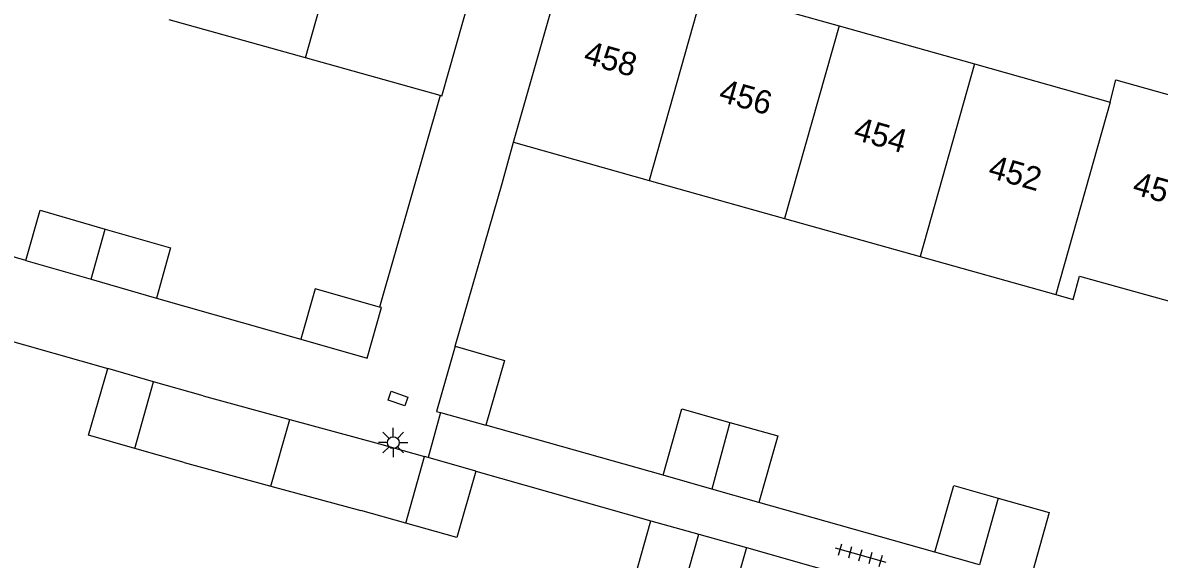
# Model space of a CAD drawing. Extents: x 132994 to 136000, y 393499 to 395512.
# Drawn here: x 134147.13 to 134195.6, y 394471.34 to 394494.22 of the extents above; entities that cross this region are included whole.
import ezdxf

# ---------------------------------------------------------------- set-up
doc = ezdxf.new("R2010")
doc.units = 0
for name, color, linetype in [('gg-afsc-erfafscheiding', 7, 'Continuous'), ('gg-afsc-hekwerk', 7, 'Continuous'), ('gg-afsc-muur', 7, 'Continuous'), ('gg-anno-huisnummerreeks BGT', 7, 'Continuous'), ('gg-bbg-bijgebouw', 7, 'Continuous'), ('gg-bbg-gedigitaliseerde bebouwing', 7, 'Continuous'), ('gg-bbg-hoofdgebouw', 7, 'Continuous'), ('gg-bbg-tussenscheiding', 7, 'Continuous'), ('gg-knt-verharding', 7, 'Continuous'), ('gt-symb-kolk center center', 7, 'Continuous'), ('gt-symb-lichtmast', 7, 'Continuous'), ('gt-symb-tegel verharding', 7, 'Continuous')]:
    doc.layers.add(name, color=color, linetype=linetype)

# ---------------------------------------------------------------- blocks, each defined once
blk = doc.blocks.new('gt0-KOLKCC')
at = {"layer": 'gt-symb-kolk center center'}
blk.add_lwpolyline([(-0.375, 0.2), (0.375, 0.2), (0.375, -0.2), (-0.375, -0.2)], close=True, dxfattribs=at)
blk = doc.blocks.new('gt0-TEG1')
at = {"layer": 'gt-symb-tegel verharding'}
for p, q in [((-1.125, 0), (1.125, 0)), ((-0.9, -0.25), (-0.9, 0.25)), ((-0.45, -0.25), (-0.45, 0.25)), ((0, -0.25), (0, 0.25)), ((0.45, -0.25), (0.45, 0.25)), ((0.9, -0.25), (0.9, 0.25))]:
    blk.add_line(p, q, dxfattribs=at)
blk = doc.blocks.new('gt0-LMAST')
at = {"layer": 'gt-symb-lichtmast'}
for p, q in [((-0.005, 0.246), (-0.005, 0.621)), ((-0.182, 0.173), (-0.447, 0.438)), ((0.172, 0.173), (0.437, 0.438)), ((-0.255, -0.004), (-0.63, -0.004)), ((-0.182, -0.181), (-0.447, -0.446)), ((-0.005, -0.254), (-0.005, -0.629)), ((0.437, -0.446), (0.172, -0.181)), ((0.245, -0.004), (0.62, -0.004))]:
    blk.add_line(p, q, dxfattribs=at)
blk.add_circle((-0.005, -0.004), 0.25, dxfattribs=at)

msp = doc.modelspace()

# ---------------------------------------------------------------- linework, layer by layer
at = {"layer": 'gg-afsc-erfafscheiding'}
for p, q in [((134164.933, 394491.112), (134162.353, 394482.092)), ((134143.24, 394481.6), (134150.76, 394479.47))]:
    msp.add_line(p, q, dxfattribs=at)
msp.add_lwpolyline([(134165.58, 394480.42), (134167.578, 394487.359), (134168.061, 394489.12)], dxfattribs=at)
at = {"layer": 'gg-afsc-hekwerk'}
msp.add_line((134164.954, 394477.592), (134164.424, 394475.675), dxfattribs=at)
at = {"layer": 'gg-afsc-muur'}
msp.add_line((134152.83, 394482.48), (134158.99, 394480.73), dxfattribs=at)
msp.add_lwpolyline([(134147.26, 394484.08), (134142.198, 394485.537), (134142.749, 394487.454), (134141.79, 394487.73)], dxfattribs=at)
at = {"layer": 'gg-bbg-bijgebouw'}
for p, q in [((134147.26, 394484.08), (134150.044, 394483.28)), ((134150.044, 394483.28), (134152.83, 394482.48)), ((134152.711, 394478.909), (134150.76, 394479.47)), ((134154.83, 394478.3), (134152.711, 394478.909)), ((134154.83, 394478.3), (134158.521, 394477.299)), ((134164.954, 394477.592), (134166.88, 394477.06)), ((134158.521, 394477.299), (134162.35, 394476.26)), ((134154.02, 394475.46), (134151.912, 394476.064)), ((134162.35, 394476.26), (134164.261, 394475.721)), ((134164.424, 394475.675), (134164.261, 394475.721)), ((134166.46, 394475.1), (134164.424, 394475.675)), ((134154.02, 394475.46), (134157.715, 394474.459)), ((134176.524, 394474.326), (134174.439, 394474.917)), ((134157.715, 394474.459), (134161.55, 394473.42)), ((134178.528, 394473.758), (134176.524, 394474.326)), ((134163.463, 394472.879), (134161.55, 394473.42)), ((134173.919, 394472.982), (134175.959, 394472.406)), ((134175.959, 394472.406), (134177.995, 394471.832)), ((134187.928, 394471.104), (134186.033, 394471.639))]:
    msp.add_line(p, q, dxfattribs=at)
for points in [[(134147.26, 394484.08), (134147.87, 394486.22), (134150.654, 394485.42)], [(134150.654, 394485.42), (134153.44, 394484.62), (134152.83, 394482.48)], [(134162.353, 394482.092), (134159.6, 394482.87), (134158.99, 394480.73)], [(134158.99, 394480.73), (134161.82, 394479.92), (134162.43, 394482.07), (134162.353, 394482.092)], [(134165.58, 394480.42), (134164.78, 394477.64), (134164.954, 394477.592)], [(134165.58, 394480.42), (134167.67, 394479.82), (134166.88, 394477.06)], [(134151.912, 394476.064), (134149.94, 394476.63), (134150.76, 394479.47)], [(134174.439, 394474.917), (134175.244, 394477.756), (134177.289, 394477.176)], [(134177.289, 394477.176), (134179.333, 394476.596), (134178.528, 394473.758)], [(134166.46, 394475.1), (134165.65, 394472.26), (134163.463, 394472.879)], [(134186.033, 394471.639), (134186.834, 394474.478), (134188.731, 394473.942)], [(134188.731, 394473.942), (134190.911, 394473.327), (134190.11, 394470.488)], [(134175.156, 394469.567), (134173.118, 394470.143), (134173.919, 394472.982)], [(134177.995, 394471.832), (134177.194, 394468.992), (134175.156, 394469.567)]]:
    msp.add_lwpolyline(points, dxfattribs=at)
at = {"layer": 'gg-bbg-gedigitaliseerde bebouwing'}
for p, q in [((134159.188, 394492.721), (134153.374, 394494.35)), ((134164.933, 394491.112), (134159.188, 394492.721)), ((134168.061, 394489.12), (134173.841, 394487.498)), ((134173.841, 394487.498), (134179.621, 394485.875)), ((134179.621, 394485.875), (134185.402, 394484.252)), ((134185.402, 394484.252), (134191.185, 394482.629))]:
    msp.add_line(p, q, dxfattribs=at)
msp.add_lwpolyline([(134191.185, 394482.629), (134191.926, 394482.421), (134192.204, 394483.415), (134197.315, 394481.986)], dxfattribs=at)
at = {"layer": 'gg-bbg-hoofdgebouw'}
for p, q in [((134165.01, 394491.09), (134167.31, 394499.21)), ((134168.061, 394489.12), (134170.41, 394497.35)), ((134176.165, 394495.725), (134181.943, 394494.093)), ((134181.943, 394494.093), (134187.721, 394492.462)), ((134187.721, 394492.462), (134193.5, 394490.83)), ((134165.01, 394491.09), (134164.933, 394491.112))]:
    msp.add_line(p, q, dxfattribs=at)
msp.add_lwpolyline([(134193.5, 394490.83), (134193.751, 394491.79), (134199.621, 394490.131)], dxfattribs=at)
at = {"layer": 'gg-bbg-tussenscheiding'}
for p, q in [((134159.188, 394492.721), (134161.5, 394500.857)), ((134176.165, 394495.725), (134173.841, 394487.498)), ((134181.943, 394494.093), (134179.621, 394485.875)), ((134187.721, 394492.462), (134185.402, 394484.252)), ((134193.5, 394490.83), (134191.185, 394482.629)), ((134150.044, 394483.28), (134150.654, 394485.42)), ((134151.912, 394476.064), (134152.711, 394478.909)), ((134157.715, 394474.459), (134158.521, 394477.299)), ((134177.289, 394477.176), (134176.524, 394474.326)), ((134163.463, 394472.879), (134164.261, 394475.721)), ((134188.731, 394473.942), (134187.928, 394471.104)), ((134175.156, 394469.567), (134175.959, 394472.406))]:
    msp.add_line(p, q, dxfattribs=at)
at = {"layer": 'gg-knt-verharding'}
for p, q in [((134174.439, 394474.917), (134166.88, 394477.06)), ((134166.46, 394475.1), (134173.919, 394472.982)), ((134186.033, 394471.639), (134178.528, 394473.758)), ((134177.995, 394471.832), (134187.312, 394469.198))]:
    msp.add_line(p, q, dxfattribs=at)

# ---------------------------------------------------------------- block references
at = {"layer": 'gt-symb-kolk center center', "rotation": 160.67948601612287}
msp.add_blockref('gt0-KOLKCC', (134163.133, 394478.189), dxfattribs=at)
at = {"layer": 'gt-symb-lichtmast'}
msp.add_blockref('gt0-LMAST', (134162.939, 394476.315), dxfattribs=at)
at = {"layer": 'gt-symb-tegel verharding', "rotation": -15.606930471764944}
msp.add_blockref('gt0-TEG1', (134182.856, 394471.514), dxfattribs=at)

# ---------------------------------------------------------------- texts
at = {"layer": 'gg-anno-huisnummerreeks BGT'}
for s, p in [('458', (134170.999, 394492.508)), ('456', (134176.765, 394490.88)), ('454', (134182.509, 394489.258)), ('452', (134188.256, 394487.635)), ('450', (134194.406, 394486.929))]:
    msp.add_text(s, height=1, rotation=344.2, dxfattribs=at).set_placement(p)

doc.saveas('drawing.dxf')
